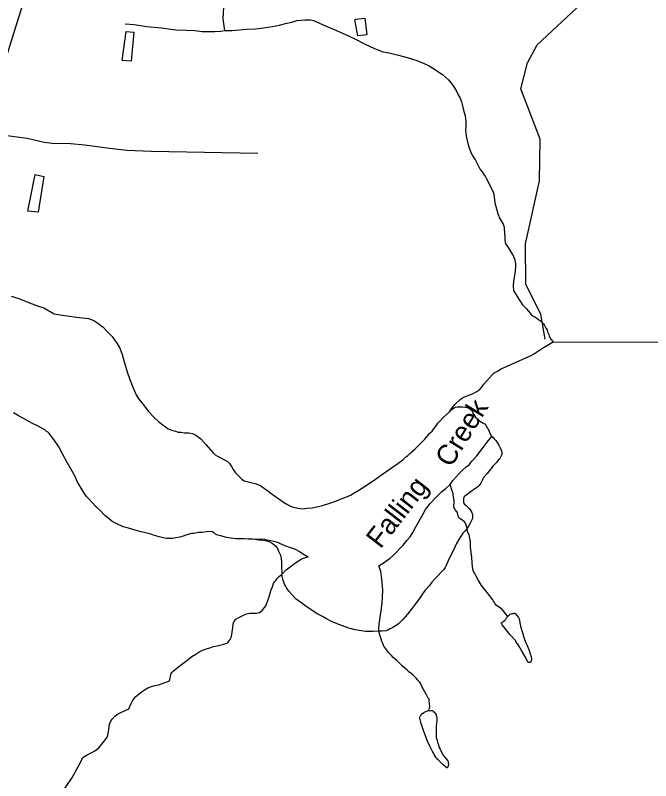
# Model space of a CAD drawing. Extents: x 2206922 to 2357709, y 510027 to 673830.
# Drawn here: x 2246745 to 2251460, y 553301 to 558977 of the extents above; entities that cross this region are included whole.
import ezdxf

# ---------------------------------------------------------------- set-up
doc = ezdxf.new("R2010")
doc.units = 0
for name, color, linetype in [('Exist Hydrographic Creek Single Shore', 7, 'Continuous'), ('Exist Hydrographic Creek Single Shore Label', 7, 'Continuous'), ('Exist Hydrographic Misc Water Feature', 7, 'Continuous'), ('Exist Road Non-System Type 51', 7, 'Continuous'), ('Exist Road Secondary Type 51 Attributed', 7, 'Continuous')]:
    doc.layers.add(name, color=color, linetype=linetype)

msp = doc.modelspace()

# ---------------------------------------------------------------- linework, layer by layer
at = {"layer": 'Exist Hydrographic Creek Single Shore'}
for points in [[(2246714.7, 556895.8), (2246770.9, 556878.4), (2246837.3, 556850.9), (2246903.1, 556825.2), (2246955.6, 556808), (2247033.9, 556762.5), (2247092.2, 556752.9), (2247129.9, 556749.3), (2247199.6, 556739.9), (2247288, 556728.7), (2247328.2, 556712.9), (2247357.9, 556695), (2247396.5, 556663.6), (2247420.7, 556637.7), (2247463.1, 556596), (2247497.4, 556546.2), (2247519.9, 556508.4), (2247537.7, 556462.7), (2247554.4, 556401), (2247574.9, 556333), (2247593.3, 556275.5), (2247615.9, 556219.4), (2247640.5, 556163.7), (2247660.8, 556131.9), (2247694.8, 556088.2), (2247731.3, 556040.6), (2247774, 555994.8), (2247808.2, 555965.3), (2247848.4, 555933.7), (2247878.3, 555911.7), (2247904.4, 555900.1), (2247934.1, 555892.4), (2247952.4, 555886.4), (2247976.1, 555884.8), (2247998.5, 555880.6), (2248032.1, 555881.2), (2248058.4, 555875.2), (2248078.7, 555867.3), (2248090.6, 555859.4), (2248104.7, 555849.6), (2248121.1, 555835.8), (2248159.3, 555794), (2248212, 555732.5), (2248227.7, 555718.7), (2248245.8, 555708.7), (2248286, 555685.2), (2248302, 555679.2), (2248320, 555667.5), (2248334.4, 555653.6), (2248348.5, 555631.6), (2248360.6, 555609.9), (2248378.9, 555584), (2248415, 555546.1), (2248425.2, 555538.5), (2248443.3, 555524.4), (2248473, 555516.7), (2248503.1, 555511), (2248525.5, 555505.2), (2248545.4, 555497.3), (2248567.7, 555487.4), (2248577.4, 555479.9), (2248618, 555449.9), (2248639.9, 555434.4), (2248668, 555414.3), (2248700.2, 555392.8), (2248734.6, 555367), (2248760.5, 555351.3), (2248782.2, 555339.5), (2248798.6, 555333.4), (2248818.7, 555327.9), (2248844.7, 555321.9), (2248860.7, 555320), (2248878.6, 555318.1), (2248908.7, 555322.5), (2248946.5, 555324.9), (2248982.3, 555331.2), (2249024.6, 555341.5), (2249078.1, 555359.8), (2249127.9, 555376.2), (2249161.8, 555392.6), (2249196.2, 555402.8), (2249231.7, 555418.9)], [(2249966.2, 556036.9), (2249976, 556052.9), (2250007.4, 556091.1), (2250045.3, 556127.5), (2250063.6, 556139.4), (2250079, 556147.6), (2250117.1, 556161.8), (2250137.2, 556170.1), (2250164.9, 556184.1), (2250186.4, 556198.3), (2250204.9, 556216.6), (2250222.5, 556240.8), (2250283.8, 556311.4), (2250297.7, 556325.5), (2250321.7, 556339.4), (2250349.4, 556355.8), (2250445.2, 556396.6), (2250572.3, 556453.6), (2250590.2, 556463.9), (2250664.2, 556514.4), (2250735.7, 556556.7), (2253342, 556548.2)], [(2249231.7, 555418.9), (2249263.5, 555439.3), (2249293.4, 555455.4), (2249321.1, 555473.6), (2249376.9, 555510.2), (2249416.6, 555536.6), (2249462.4, 555569.1), (2249517.9, 555609.4), (2249583.6, 555653.8), (2249609.4, 555673.8), (2249619.4, 555680), (2249633.4, 555692.1), (2249641, 555700.3), (2249657.2, 555712.5), (2249673, 555728.3), (2249690.6, 555742.7), (2249708.4, 555760.7), (2249744.3, 555795), (2249783.9, 555835.3), (2249805.6, 555861.6), (2249821.4, 555877.8), (2249837.4, 555893.7), (2249865.1, 555930.1), (2249881.1, 555952), (2249895.2, 555968.1), (2249920.9, 555994.3), (2249942.4, 556014.5), (2249966.2, 556036.9)], [(2249966.2, 556036.9), (2249982, 556050.8), (2249989.8, 556058.9), (2250001.9, 556067.2), (2250011.7, 556071), (2250024, 556073.2), (2250044.1, 556073.4), (2250064, 556073.6), (2250082, 556071.7), (2250097.8, 556069.8), (2250114, 556062.1), (2250128.2, 556052.2), (2250136.4, 556040), (2250140.3, 556028.1), (2250144, 556020.2), (2250148.7, 556012.3), (2250158.7, 555998.2), (2250174.5, 555984.4), (2250182.7, 555976.7), (2250190.5, 555970.6), (2250202.4, 555962.7), (2250212.7, 555954.7), (2250227, 555948.9), (2250233, 555944.7), (2250235, 555941.2), (2250239.1, 555935), (2250244.8, 555921.1), (2250253.5, 555911.3), (2250271.5, 555867.2), (2250279.9, 555853.3)], [(2248208.7, 555148.6), (2248162.3, 555146.3), (2248130.1, 555142.2), (2248100.4, 555141.9), (2248082.4, 555138.1), (2248066.6, 555135.6), (2248050.6, 555133.6), (2248034.6, 555129.5), (2248010.6, 555121.3), (2247990.9, 555114.9), (2247972.7, 555110.8), (2247953, 555104.9), (2247937, 555102.8), (2247912.8, 555098.3), (2247889, 555098.3), (2247869.1, 555098), (2247855, 555100.2), (2247831, 555103.8), (2247811.1, 555109.6), (2247776.8, 555119.3), (2247750.6, 555129.3), (2247710.6, 555139), (2247678.6, 555146.6), (2247634.7, 555158.1), (2247584.5, 555173.8), (2247544.5, 555183.5), (2247488.3, 555211), (2247464.3, 555222.8), (2247443.8, 555240.4), (2247409.8, 555268.3), (2247373.3, 555304.2), (2247345.6, 555331.9), (2247315.1, 555365.3), (2247287, 555393.1), (2247276.5, 555407.1), (2247266.7, 555419.2), (2247256.6, 555432.9), (2247248.2, 555446.7), (2247226.3, 555482.5), (2247203.9, 555520.3), (2247187.9, 555556.4), (2247167.2, 555596), (2247130.7, 555659.9), (2247098.1, 555719.5), (2247067.8, 555777.3), (2247029.6, 555830.9), (2246999.1, 555872.8), (2246991.1, 555882.5), (2246974.7, 555894.3), (2246963.2, 555904.1), (2246942.7, 555916.1), (2246908.6, 555931.8), (2246868.5, 555953.3), (2246832.4, 555971.3), (2246800, 555988.8), (2246760.2, 556012.6), (2246731.7, 556030.3)], [(2250279.9, 555853.3), (2250291.8, 555845.5), (2250299.4, 555835.8), (2250311.5, 555823.9), (2250319.7, 555809.6), (2250332.2, 555789.9), (2250342, 555770.1), (2250352.5, 555747.9), (2250354.3, 555736.3), (2250356.4, 555728.3), (2250355, 555722), (2250352.7, 555714.2), (2250344.9, 555700), (2250336.9, 555685.8), (2250328.9, 555678.1), (2250313.1, 555659.8), (2250291.2, 555635.5), (2250273.6, 555613.4), (2250245.7, 555579.5), (2250223.9, 555555.2), (2250218.2, 555549.2), (2250214.3, 555540.8), (2250208.1, 555527.2), (2250204.2, 555516.8), (2250198.3, 555506.8), (2250192.4, 555496.7), (2250184.8, 555489), (2250176.6, 555480.9), (2250170.6, 555474.9), (2250153, 555464.5), (2250137, 555452.4), (2250116.9, 555438.4), (2250097, 555424.3), (2250081, 555412.1), (2250073.2, 555404), (2250069.5, 555392), (2250069.5, 555385.9), (2250069.7, 555372.1), (2250071.8, 555362), (2250077.9, 555352.2), (2250090.2, 555342.2), (2250112, 555320.3), (2250122.4, 555308.6), (2250130.2, 555294.4), (2250136.4, 555274.4), (2250138.2, 555260.7), (2250136.8, 555246.4), (2250130.6, 555230.7), (2250118.9, 555210.6), (2250107, 555188.4), (2250097, 555174.1)], [(2248208.7, 555148.6), (2248216.7, 555140.9), (2248228.2, 555131.1), (2248244.6, 555125.4), (2248266.5, 555119.2), (2248310.6, 555107.7), (2248344.4, 555102.2), (2248384.6, 555098.1), (2248412.9, 555096.3), (2248442.6, 555096.7), (2248472.6, 555095.1), (2248496.8, 555095.1), (2248500.7, 555095.3), (2248506.6, 555095.2)], [(2250097, 555174.1), (2250083.5, 555154.3), (2250065.2, 555135.9), (2250053.7, 555117.8), (2250043.9, 555101.8), (2250035.9, 555089.7), (2250018.5, 555061.5), (2250006.6, 555033.6), (2249986.7, 554991.6), (2249967.2, 554953.2), (2249947.5, 554909.1), (2249939.7, 554893.3), (2249934, 554881.2), (2249923.9, 554866.9), (2249908.1, 554851), (2249880.1, 554820.8), (2249858.5, 554798.5), (2249836.8, 554772.6), (2249817.1, 554748.4), (2249789.2, 554716.1), (2249771.4, 554694), (2249753.5, 554667.9), (2249731.6, 554635.5), (2249711.9, 554609.3), (2249690.2, 554581.4), (2249672.5, 554557.3), (2249654.7, 554536.8), (2249619.2, 554496.8), (2249597.3, 554474.5), (2249587.4, 554464.3), (2249577.6, 554458.4), (2249565.5, 554450.1), (2249545.2, 554438.2), (2249521.6, 554423.9), (2249507.9, 554417.9), (2249495.6, 554413.6), (2249467.9, 554409.7), (2249443.5, 554409.3)], [(2248506.6, 555095.2), (2248550.7, 555087.7), (2248582.5, 555084.1), (2248608.7, 555080.2), (2248632.9, 555072.5), (2248651.2, 555062.5), (2248662.7, 555052.6), (2248675, 555042.6), (2248689.1, 555022.6), (2248697.7, 555004.7), (2248705.7, 554988.9), (2248711.5, 554973.1), (2248717.6, 554949), (2248719.9, 554921.1), (2248720.3, 554895.1), (2248722.7, 554831.1)], [(2249443.5, 554409.3), (2249400.2, 554406.9), (2249376, 554406.9), (2249343.8, 554408.5), (2249310, 554412), (2249265.9, 554419.9), (2249219.6, 554433.3), (2249173.9, 554449.1), (2249133.5, 554465), (2249091.4, 554482.3), (2249053.5, 554502.2), (2249025.4, 554519.8), (2248988.7, 554537.5), (2248924.7, 554578.8), (2248892.5, 554600.6), (2248864.4, 554622.4), (2248830, 554648.2), (2248800, 554679.9), (2248775.6, 554707.9), (2248757.6, 554731.3), (2248749.2, 554745.5), (2248743, 554759.4), (2248735.2, 554781.3), (2248729.1, 554795.2), (2248722.7, 554831.1)]]:
    msp.add_lwpolyline(points, dxfattribs=at)
at = {"layer": 'Exist Hydrographic Misc Water Feature'}
for points in [[(2250677.5, 556575.6), (2250643.5, 556760), (2250532.5, 556981.9), (2250530.5, 557283.7), (2250634.4, 557750.6), (2250640.4, 558058.8), (2250496.4, 558432.3), (2250544.4, 558624.9), (2250618.4, 558757.8), (2250982.4, 559101.4), (2251270.5, 559430.1), (2251394.4, 559637.5), (2251433.5, 559948.3), (2251381.4, 560136.3), (2251010.5, 560750.5), (2250897.5, 561349.8), (2250594.5, 561706.8), (2250381.4, 562219.4)], [(2248288.6, 559037.6), (2248285, 558951.8), (2248298.1, 558863.9)], [(2248298.1, 558863.9), (2248353.6, 558866), (2248408, 558870.8), (2248459.7, 558875.1), (2248527.7, 558877.5), (2248587.4, 558884.3), (2248651.6, 558894.5), (2248705.3, 558905), (2248749.4, 558917.4), (2248797, 558927.7), (2248833.3, 558938.1), (2248865.3, 558942.1), (2248892.9, 558944.5), (2248915.1, 558944.8), (2248935.2, 558945), (2248956.9, 558938.9), (2248975.4, 558931.2), (2249029.1, 558907.7), (2249111.3, 558872.2), (2249173.9, 558844.9), (2249227.8, 558819.4), (2249269.6, 558799.7), (2249342, 558762.4), (2249410.3, 558731), (2249454.6, 558713.4), (2249472.8, 558707.4), (2249488.6, 558703.4), (2249528.6, 558695.7), (2249588.9, 558682.2), (2249652.7, 558664.9), (2249692.8, 558653.1), (2249725.2, 558641.3), (2249779, 558619.9), (2249809.7, 558604.3), (2249855.4, 558578.7), (2249887.6, 558556.9), (2249913.9, 558539.1), (2249937.9, 558519.3), (2249958.4, 558499.5), (2249982.2, 558471.7), (2250004.5, 558439.9), (2250020.7, 558409.8), (2250030.8, 558388.1), (2250045.1, 558362.4), (2250055.4, 558336.5), (2250061.7, 558316.5), (2250071.8, 558274.4), (2250082.2, 558232.7), (2250088.8, 558192.8), (2250086.7, 558172.8), (2250086.7, 558152.5), (2250084.9, 558128.9), (2250087.2, 558099), (2250093.5, 558070.8), (2250099.9, 558037), (2250110.3, 558003), (2250124.7, 557961.1), (2250140.7, 557933.1), (2250156.7, 557909.2), (2250193.4, 557833.5), (2250209.6, 557815.7), (2250227.4, 557789.9), (2250233.8, 557780), (2250239.9, 557770.2), (2250260, 557728.2), (2250290.8, 557664.8), (2250294.9, 557648.7), (2250298.8, 557628.7), (2250303.7, 557586.6), (2250307.6, 557569), (2250325.8, 557505), (2250332, 557489), (2250336.1, 557477.1), (2250364.8, 557427.3), (2250372.8, 557407.4), (2250373, 557395.3), (2250377.7, 557331.3), (2250377.7, 557309.4), (2250379.8, 557295.3), (2250385.9, 557281.4), (2250402.1, 557255.8), (2250432.5, 557205.9), (2250438.4, 557196), (2250444.6, 557182.1), (2250450.5, 557164.2), (2250455.2, 557146), (2250457.1, 557134.4), (2250457.3, 557118.2), (2250453.6, 557080.2), (2250440.5, 557003.9), (2250438.4, 556976.3), (2250438.4, 556958), (2250440.7, 556946.3), (2250442.7, 556936.3), (2250469, 556892.5), (2250509.4, 556830.9), (2250521.5, 556816.9), (2250535.8, 556803)], [(2249265.1, 558943.5), (2249270.8, 558949.5), (2249338.7, 558956.3), (2249353.7, 558832.4), (2249287.7, 558825.8), (2249265.1, 558943.5)], [(2247559.9, 558913.5), (2247627.8, 558908.2), (2247718, 558895), (2247828.3, 558884), (2247882.2, 558878.3), (2247936.2, 558870.6), (2248012, 558867.2), (2248076.2, 558864.1), (2248130.1, 558858.4), (2248224.3, 558857.2), (2248270.2, 558859.6), (2248298.1, 558863.9)], [(2247566.2, 558857.8), (2247624.5, 558852.3), (2247604.2, 558638.4), (2247538, 558641.5), (2247566.2, 558857.8)], [(2246891.6, 557796.9), (2246955.6, 557783.2), (2246913.4, 557517.1), (2246837.7, 557524.5), (2246891.6, 557796.9)], [(2250535.8, 556803), (2250552, 556783.2), (2250571.9, 556759.5), (2250578.3, 556751.6), (2250594.3, 556743.5), (2250613.9, 556731.6), (2250628.1, 556721.8), (2250642.6, 556711.9), (2250654.5, 556700), (2250664.6, 556688.3), (2250672.6, 556678.2), (2250682.6, 556658.4), (2250690.8, 556644.2), (2250694.9, 556630.6), (2250702.9, 556610.3), (2250705.2, 556600.7), (2250709.5, 556592.7), (2250719.5, 556574.6), (2250735.7, 556556.7)], [(2249972.7, 555499), (2249992.2, 555527.3), (2250014.2, 555551.6), (2250041.6, 555581.5), (2250063.6, 555603.7), (2250091.5, 555627.9), (2250115.3, 555646.2), (2250131.2, 555668.1), (2250169, 555710.7), (2250202.4, 555752.7), (2250246.1, 555811), (2250279.9, 555853.3)], [(2249820.2, 555353.7), (2249871.4, 555406.4), (2249889.1, 555426.5), (2249909.2, 555446.6), (2249938.7, 555468.9), (2249972.7, 555499)], [(2250097, 555174.1), (2250088.8, 555204.1), (2250084.7, 555212), (2250077.1, 555220.1), (2250050.7, 555239.9), (2250042.7, 555246), (2250036.9, 555251.7), (2250032.8, 555257.6), (2250030.4, 555265.7), (2250026.5, 555285.8), (2250026.1, 555291.9), (2250022.2, 555295.7), (2250012.1, 555307.3), (2250006.2, 555317.6), (2250002.1, 555325.5), (2249997.8, 555333.4), (2250000, 555341.2), (2250000, 555351.4), (2250001.9, 555357.6), (2250003.7, 555363.4), (2250001.7, 555371.4), (2250001.7, 555379.5), (2249995.1, 555419.4), (2249995.1, 555427.1), (2249993.2, 555433.5), (2249989.3, 555443.4), (2249986.7, 555451.1), (2249972.7, 555499)], [(2249441.9, 554894.9), (2249473.8, 554915.3), (2249501.5, 554933.4), (2249525.3, 554951.7), (2249551.2, 554973.8), (2249576.8, 554998.3), (2249598.7, 555022.2), (2249622.7, 555048.6), (2249652.4, 555084.6), (2249673.8, 555111), (2249693.7, 555142.9), (2249717.2, 555183.1), (2249768.3, 555275.6), (2249788, 555311.5), (2249796.4, 555323.6), (2249810.1, 555339.8), (2249820.2, 555353.7)], [(2250400.3, 554518.9), (2250359.7, 554568.8), (2250345.9, 554580.6), (2250313.7, 554604.1), (2250305.7, 554612.2), (2250299.8, 554622.1), (2250293.4, 554632.4), (2250287.3, 554642.2), (2250246.9, 554697.8), (2250204.9, 554749.5), (2250180.5, 554791.3), (2250164.3, 554818.9), (2250154, 554839.1), (2250147.9, 554848.9), (2250143.5, 554858.9), (2250139.7, 554872.9), (2250137.2, 554886.6), (2250132.7, 554954.6), (2250122.6, 555036.4), (2250121.8, 555072.7), (2250115.7, 555112.5), (2250111.8, 555126.5), (2250105.2, 555136.4), (2250099.5, 555152.3), (2250097, 555174.1)], [(2248506.6, 555095.2), (2248592.7, 555091.9), (2248610.4, 555088), (2248640.9, 555082.2), (2248662.9, 555076.5), (2248680.5, 555072.6), (2248694.9, 555066.8), (2248742.6, 555045.4), (2248757, 555039.6), (2248769.1, 555035.3), (2248786.7, 555031.9)], [(2248786.7, 555031.9), (2248815.4, 555019.9), (2248853.4, 555000.3), (2248889.2, 554978.7), (2248917.7, 554960.6)], [(2248722.7, 554831.1), (2248754.3, 554865.6), (2248784.5, 554887.9), (2248815.6, 554911.9), (2248843.7, 554930), (2248867.7, 554946.2), (2248891.5, 554954.4), (2248917.7, 554960.6)], [(2249443.5, 554409.3), (2249441.9, 554427.4), (2249443.7, 554461.2), (2249451.1, 554513.2), (2249458.7, 554561.2), (2249466.3, 554617.5), (2249469.5, 554665.3), (2249471.2, 554715.4), (2249464.6, 554799.5), (2249456.2, 554853), (2249441.9, 554894.9)], [(2248667, 554775), (2248677, 554786.8), (2248688.7, 554800.9), (2248705.1, 554817.1), (2248722.7, 554831.1)], [(2247090.5, 553210.6), (2247163.9, 553321.2), (2247215.4, 553413.6), (2247248.6, 553475.9), (2247278.1, 553492.1), (2247312.2, 553510.5), (2247334.3, 553522.6), (2247363.9, 553544.9), (2247387.6, 553572.9), (2247407.5, 553597.1), (2247425.4, 553625.2), (2247433.2, 553649.2), (2247442.4, 553697.3), (2247444.4, 553719.3), (2247450.4, 553737.4), (2247462.3, 553757.6), (2247482, 553779.7), (2247501.9, 553793.7), (2247527.5, 553808.1), (2247587.2, 553834.4), (2247605, 553872.6), (2247614.6, 553894.7), (2247627.1, 553910.7), (2247638.8, 553924.7), (2247678.2, 553957.3), (2247704.2, 553975.3), (2247728.2, 553989.5), (2247747.9, 553997.5), (2247779.9, 554006.1), (2247816.2, 554014.4), (2247835.7, 554022.4), (2247855.6, 554028.7), (2247883.5, 554038.7), (2247888, 554044.9), (2247891.5, 554052.9), (2247901.3, 554096.9), (2247905.2, 554104.8), (2247915, 554113), (2247958.9, 554149.4), (2248008.3, 554185.8), (2248053.9, 554222.3), (2248084.2, 554240.4), (2248113.9, 554258.6), (2248133.4, 554268.6), (2248163.2, 554278.7), (2248187.6, 554287.3), (2248215.2, 554295.3), (2248243.1, 554301.6), (2248271.4, 554307.9), (2248293.2, 554313.9), (2248313.3, 554320.2), (2248322.9, 554326.1), (2248330.9, 554338.2), (2248338.9, 554348.4), (2248346.7, 554364.3), (2248350.8, 554384.3), (2248358.4, 554434.6), (2248362.1, 554464.5), (2248365.5, 554478.6), (2248373.5, 554490.4), (2248381.7, 554498.5), (2248407.4, 554514.9), (2248437.3, 554529), (2248461.1, 554539.2), (2248485.3, 554543.3), (2248533.3, 554543.7), (2248547.2, 554546.1), (2248557.3, 554549.8), (2248566.9, 554556.1), (2248577.2, 554564.3), (2248587.2, 554576.1), (2248594.4, 554586.4), (2248602.8, 554598.1), (2248608.7, 554610.6), (2248614.3, 554626.4), (2248628.2, 554664.5), (2248643.6, 554718.5), (2248649.7, 554732.6), (2248655.5, 554746.7), (2248661.6, 554762.8), (2248667, 554775)], [(2250400.3, 554518.9), (2250412.6, 554531.3), (2250414, 554535.1), (2250424.1, 554539.3), (2250430.4, 554541.1), (2250438, 554541.6), (2250444.4, 554543.5), (2250450.3, 554543.4), (2250456, 554537.7), (2250468.1, 554523.7), (2250478.6, 554511.6), (2250480.4, 554507.6), (2250482.5, 554501.6), (2250490.7, 554459.9), (2250493, 554449.8), (2250494.8, 554443.8), (2250496.9, 554439.9), (2250523.5, 554348.3), (2250554.7, 554274.2), (2250568.4, 554234.4), (2250570.9, 554228.8), (2250572.7, 554222.4), (2250575.2, 554200.6), (2250574.8, 554196.6), (2250567.2, 554178.6), (2250551, 554178.6), (2250524.7, 554224.4), (2250500.5, 554266.1), (2250480, 554301.7), (2250459.9, 554333.5), (2250457.9, 554339.5), (2250415.4, 554385.2), (2250379.4, 554428.8), (2250357.2, 554456.9), (2250355, 554460.9), (2250352.9, 554464.8), (2250352.7, 554470.9), (2250356.8, 554474.8), (2250364.6, 554480.9), (2250370.7, 554484.8), (2250378.9, 554492.9), (2250382.6, 554496.8), (2250386.7, 554501.1), (2250392.7, 554511.1), (2250400.3, 554518.9)], [(2249812.2, 553820.9), (2249818.1, 553840.7), (2249820.4, 553848.9), (2249820, 553854.6), (2249817.9, 553872.7), (2249816.1, 553894.5), (2249815.7, 553904.7), (2249809.5, 553914.5), (2249795.4, 553938.6), (2249785.5, 553954.3), (2249775.5, 553972.4), (2249767.3, 553990.2), (2249758.9, 554006.1), (2249750.9, 554024), (2249742.5, 554037.8), (2249732.6, 554047.8), (2249722.4, 554059.9), (2249706.4, 554073.6), (2249694.3, 554085.6), (2249682, 554095.6), (2249666, 554109.3), (2249651.8, 554121.2), (2249615.9, 554153), (2249575.3, 554192.4), (2249549.5, 554216.1), (2249535.2, 554230), (2249523.3, 554242), (2249515.1, 554251.7), (2249506.9, 554261.9), (2249500.9, 554269.7), (2249495, 554279.9), (2249487, 554289.6), (2249480.4, 554299.5), (2249474.9, 554313.8), (2249464.4, 554333.5), (2249456, 554359.6), (2249449.9, 554383.2), (2249443.5, 554409.3)], [(2249812.2, 553820.9), (2249822.4, 553820.6), (2249830.4, 553822.6), (2249840.3, 553820.7), (2249844.2, 553818.9), (2249848.7, 553815), (2249856.7, 553806.9), (2249860.8, 553801), (2249864.5, 553795.1), (2249866.7, 553791.1), (2249868.8, 553785.2), (2249870.8, 553777.1), (2249873.1, 553767.1), (2249872.9, 553761), (2249872.7, 553755), (2249873.1, 553749.3), (2249872.9, 553743.2), (2249871.2, 553733.3), (2249867.3, 553703.1), (2249867.3, 553695), (2249867.8, 553659.2), (2249868, 553627.1), (2249867.8, 553621.1), (2249872.3, 553607), (2249878.2, 553587.1), (2249884.4, 553567.5), (2249886.2, 553563.6), (2249890.9, 553547.5), (2249896.5, 553535.6), (2249906.9, 553511.7), (2249919.4, 553491.7), (2249927.2, 553479.9), (2249939.3, 553465.9), (2249955.5, 553448.1), (2249957.4, 553444.2), (2249957.4, 553434), (2249959.4, 553426), (2249959.6, 553419.9), (2249958, 553412), (2249953.7, 553406.2), (2249952.2, 553397.9), (2249948.1, 553396.1), (2249939.7, 553401.8), (2249919.6, 553419.8), (2249881.5, 553455.2), (2249873.5, 553463.3), (2249871, 553467.3), (2249867.1, 553471.1), (2249853.2, 553495.1), (2249840.7, 553516.9), (2249821, 553556.8), (2249804.4, 553594.6), (2249775.9, 553666.6), (2249757.4, 553726.1), (2249751.5, 553744.1), (2249747.2, 553764.2), (2249744.7, 553768.2), (2249747.2, 553772.3), (2249747, 553776), (2249748.4, 553780.2), (2249752.9, 553786), (2249756.6, 553790.3), (2249758.5, 553794.1), (2249762.6, 553798.4), (2249766.7, 553800.2), (2249776.7, 553806.4), (2249786.1, 553812.6), (2249796.2, 553816.4), (2249804.2, 553818.5), (2249812.2, 553820.9)]]:
    msp.add_lwpolyline(points, dxfattribs=at)
at = {"layer": 'Exist Road Non-System Type 51'}
msp.add_lwpolyline([(2248543.5, 557951.9), (2247751.7, 557967.5), (2247571.9, 557973.9), (2247443.8, 557988.9), (2247261.6, 558015.4), (2247153.6, 558024.6), (2247017.7, 558027.3), (2246957.7, 558034.9), (2246831.5, 558063.9), (2246701.3, 558080.7), (2246635.2, 558094.2), (2246513.3, 558143.2)], dxfattribs=at)
at = {"layer": 'Exist Road Secondary Type 51 Attributed'}
msp.add_lwpolyline([(2246051.8, 556756.8), (2246064.4, 556788.3), (2246513.3, 558143.2), (2246748.8, 558892.9), (2247076.1, 559937), (2247140.7, 560160.3), (2247185.6, 560316.6), (2247227.1, 560441.5), (2247291, 560613.3), (2247372.7, 560802.8), (2247415.3, 560907), (2247502.9, 561056.3), (2247655.8, 561326), (2247768, 561513.4), (2247919.6, 561731.4), (2248045.4, 561908), (2248159.9, 562052.3), (2248319.7, 562278), (2248498.4, 562545.1), (2249103.3, 563461.2), (2249516.4, 564068.2), (2249576.5, 564151.3)], dxfattribs=at)

# ---------------------------------------------------------------- texts
at = {"layer": 'Exist Hydrographic Creek Single Shore Label'}
for s, rotation, p in [('Creek', 58.2373, (2249977.6, 555616.9)), ('Falling', 52.1713, (2249454.2, 555014.9))]:
    msp.add_text(s, height=150, rotation=rotation, dxfattribs=at).set_placement(p)

doc.saveas('drawing.dxf')
